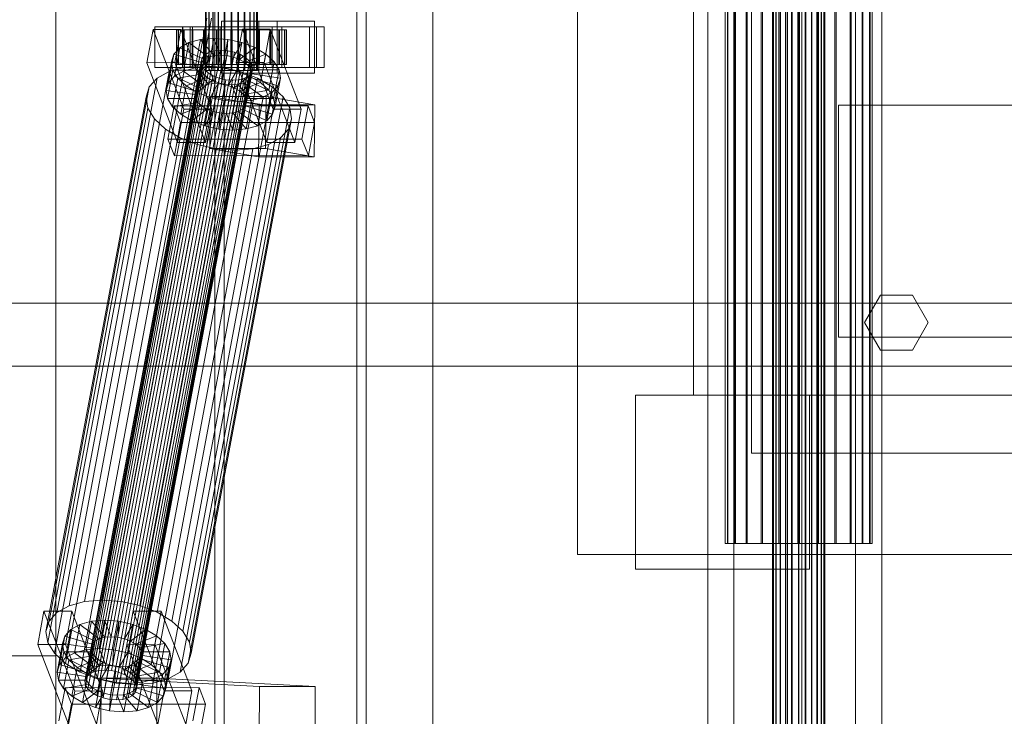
# Model space of a CAD drawing. Header units: millimetres. Extents: x -4738 to 65662, y -68080 to 6847.
# Tile 489 of 656: x 8966 to 9306, y -18371 to -18130. Entities that reach past the tile are written whole.
import ezdxf

# ---------------------------------------------------------------- set-up
doc = ezdxf.new("R2010")
doc.units = ezdxf.units.MM
for name, color, linetype, lineweight in [('COTAS_O', 1, 'Continuous', 0), ('superior_C01', 7, 'Continuous', 0), ('superior_mezcladora', 7, 'Continuous', 0)]:
    doc.layers.add(name, color=color, linetype=linetype, lineweight=lineweight)
doc.dimstyles.new('R19_100', dxfattribs={"dimtxt": 250, "dimasz": 150, "dimexe": 150, "dimexo": 80, "dimgap": 100, "dimtad": 1, "dimtih": 1, "dimtoh": 1, "dimdsep": 46, "dimcen": 0.09, "dimadec": 0, "dimazin": 0, "dimtfac": 1, "dimtdec": 4, "dimtofl": 0, "dimtmove": 0, "dimatfit": 3, "dimfxl": 1, "dimtolj": 1, "dimtzin": 0, "dimarcsym": 0})

# ---------------------------------------------------------------- blocks, each defined once
blk = doc.blocks.new('DIM_R31_39')
at = {"layer": 'COTAS_O'}
for p, q in [((9108.38, -17350), (9063.38, -17500)), ((9808.38, -17350), (9108.38, -17350)), ((9108.38, -18650), (9108.38, -17350)), ((9108.38, -17350), (9153.38, -17500)), ((9108.38, -18650), (9063.38, -18500)), ((9108.38, -18650), (9153.38, -18500)), ((9808.38, -18650), (9108.38, -18650))]:
    blk.add_line(p, q, dxfattribs=at)
blk.add_text('1300 O', height=250, rotation=90, dxfattribs=at).set_placement((9008.38, -18000))

msp = doc.modelspace()

# ---------------------------------------------------------------- linework, layer by layer
at = {"layer": 'superior_C01'}
for p, q in [((9212.297, -19341.2), (9212.297, -16658.8)), ((9254.297, -16658.8), (9254.297, -19341.2)), ((9212.297, -19229.4), (9212.297, -16770.6)), ((9254.297, -16770.6), (9254.297, -19229.4)), ((9203.297, -17020), (9203.297, -18980)), ((9230.797, -17020), (9230.797, -18980)), ((9235.797, -18980), (9235.797, -17020)), ((9263.297, -18980), (9263.297, -17020)), ((9225.663, -18440), (9225.663, -17560)), ((9225.944, -18440), (9225.944, -17560)), ((9225.996, -18440), (9225.996, -17560)), ((9226.819, -18440), (9226.819, -17560)), ((9226.919, -18440), (9226.919, -17560)), ((9228.228, -18440), (9228.228, -17560)), ((9228.37, -18440), (9228.37, -17560)), ((9230.076, -18440), (9230.076, -17560)), ((9230.25, -18440), (9230.25, -17560)), ((9232.236, -18440), (9232.236, -17560)), ((9232.431, -18440), (9232.431, -17560)), ((9234.562, -18440), (9234.562, -17560)), ((9234.763, -18440), (9234.763, -17560)), ((9236.895, -18440), (9236.895, -17560)), ((9237.089, -18440), (9237.089, -17560)), ((9239.075, -18440), (9239.075, -17560)), ((9239.25, -18440), (9239.25, -17560)), ((9240.955, -18440), (9240.955, -17560)), ((9241.098, -18440), (9241.098, -17560)), ((9242.406, -18440), (9242.406, -17560)), ((9242.507, -18440), (9242.507, -17560)), ((9243.329, -17560), (9243.329, -18440)), ((9243.382, -18440), (9243.382, -17560)), ((9243.662, -18440), (9243.662, -17560)), ((9033.245, -17575), (9033.245, -18425)), ((9036.481, -18425), (9036.481, -17575)), ((9082.164, -18425), (9082.164, -17575)), ((9085.399, -17575), (9085.399, -18425)), ((9209.264, -18311.15), (9209.264, -17688.85)), ((9210.056, -18311.15), (9210.056, -17688.85)), ((9210.203, -18311.15), (9210.203, -17688.85)), ((9212.525, -18311.15), (9212.525, -17688.85)), ((9212.809, -18311.15), (9212.809, -17688.85)), ((9216.502, -18311.15), (9216.502, -17688.85)), ((9216.904, -18311.15), (9216.904, -17688.85)), ((9221.717, -18311.15), (9221.717, -17688.85)), ((9222.21, -18311.15), (9222.21, -17688.85)), ((9227.814, -18311.15), (9227.814, -17688.85)), ((9228.364, -18311.15), (9228.364, -17688.85)), ((9234.378, -18311.15), (9234.378, -17688.85)), ((9234.947, -18311.15), (9234.947, -17688.85)), ((9240.962, -18311.15), (9240.962, -17688.85)), ((9241.511, -18311.15), (9241.511, -17688.85)), ((9247.116, -18311.15), (9247.116, -17688.85)), ((9247.608, -18311.15), (9247.608, -17688.85)), ((9252.421, -18311.15), (9252.421, -17688.85)), ((9252.823, -18311.15), (9252.823, -17688.85)), ((9256.516, -18311.15), (9256.516, -17688.85)), ((9256.801, -18311.15), (9256.801, -17688.85)), ((9259.122, -17688.85), (9259.122, -18311.15)), ((9259.269, -18311.15), (9259.269, -17688.85)), ((9260.061, -18311.15), (9260.061, -17688.85)), ((9029.94, -18148), (9029.94, -17852)), ((9030.221, -18148), (9030.221, -17852)), ((9030.273, -18148), (9030.273, -17852)), ((9031.095, -18148), (9031.095, -17852)), ((9031.196, -18148), (9031.196, -17852)), ((9032.505, -18148), (9032.505, -17852)), ((9032.647, -18148), (9032.647, -17852)), ((9034.352, -18148), (9034.352, -17852)), ((9034.527, -18148), (9034.527, -17852)), ((9036.513, -18148), (9036.513, -17852)), ((9036.708, -18148), (9036.708, -17852)), ((9038.839, -18148), (9038.839, -17852)), ((9039.04, -18148), (9039.04, -17852)), ((9041.171, -18148), (9041.171, -17852)), ((9041.366, -18148), (9041.366, -17852)), ((9043.352, -18148), (9043.352, -17852)), ((9043.526, -18148), (9043.526, -17852)), ((9045.232, -18148), (9045.232, -17852)), ((9045.374, -18148), (9045.374, -17852)), ((9046.683, -18148), (9046.683, -17852)), ((9046.784, -18148), (9046.784, -17852)), ((9047.606, -17852), (9047.606, -18148)), ((9047.658, -18148), (9047.658, -17852)), ((9047.939, -18148), (9047.939, -17852)), ((9030.483, -18130), (9012.039, -18228.298)), ((9013.647, -18228.298), (9032.091, -18130)), ((9054.77, -18131), (9035.511, -18131)), ((9035.511, -18131), (9035.511, -18149)), ((9048.345, -18131), (9035.511, -18131)), ((9048.345, -18149), (9048.345, -18131)), ((9048.345, -18131), (9067.604, -18131)), ((9054.77, -18149), (9054.77, -18131)), ((9054.77, -18131), (9067.604, -18131)), ((9067.604, -18131), (9067.604, -18149)), ((9011.888, -18133.859), (9009.737, -18145.327)), ((9021.518, -18133.847), (9011.888, -18133.859)), ((9022.521, -18161.391), (9011.888, -18133.859)), ((9022.146, -18133), (9012.516, -18133)), ((9012.516, -18133), (9012.516, -18147)), ((9025.458, -18133), (9012.516, -18133)), ((9019.366, -18145.315), (9021.518, -18133.847)), ((9020.533, -18134), (9019.941, -18134)), ((9019.941, -18134), (9029.94, -18134)), ((9019.941, -18146), (9019.941, -18134)), ((9019.941, -18134), (9020.643, -18134)), ((9022.38, -18134), (9020.533, -18134)), ((9020.533, -18134), (9030.221, -18134)), ((9020.533, -18146), (9020.533, -18134)), ((9020.643, -18134), (9030.273, -18134)), ((9020.643, -18146), (9020.643, -18134)), ((9020.643, -18134), (9022.592, -18134)), ((9021.518, -18133.847), (9032.151, -18161.379)), ((9068.252, -18133), (9022.029, -18133)), ((9022.029, -18133), (9022.029, -18147)), ((9024.726, -18133), (9022.029, -18133)), ((9022.146, -18147), (9022.146, -18133)), ((9022.146, -18133), (9035.087, -18133)), ((9025.355, -18134), (9022.38, -18134)), ((9022.38, -18134), (9031.095, -18134)), ((9022.38, -18146), (9022.38, -18134)), ((9022.592, -18134), (9031.196, -18134)), ((9022.592, -18146), (9022.592, -18134)), ((9022.592, -18134), (9025.656, -18134)), ((9024.726, -18147), (9024.726, -18133)), ((9024.726, -18133), (9070.948, -18133)), ((9029.256, -18134), (9025.355, -18134)), ((9025.355, -18134), (9032.505, -18134)), ((9025.355, -18146), (9025.355, -18134)), ((9025.458, -18147), (9025.458, -18133)), ((9025.458, -18133), (9035.087, -18133)), ((9025.656, -18134), (9032.647, -18134)), ((9025.656, -18146), (9025.656, -18134)), ((9025.656, -18134), (9029.624, -18134)), ((9033.817, -18134), (9029.256, -18134)), ((9029.256, -18134), (9034.352, -18134)), ((9029.256, -18146), (9029.256, -18134)), ((9029.624, -18134), (9034.527, -18134)), ((9029.624, -18146), (9029.624, -18134)), ((9029.624, -18134), (9034.228, -18134)), ((9029.94, -18134), (9030.221, -18134)), ((9029.94, -18134), (9029.94, -18146)), ((9030.273, -18134), (9029.94, -18134)), ((9030.221, -18134), (9031.095, -18134)), ((9030.221, -18134), (9030.221, -18146)), ((9030.273, -18134), (9030.273, -18146)), ((9031.196, -18134), (9030.273, -18134)), ((9031.095, -18134), (9032.505, -18134)), ((9031.095, -18134), (9031.095, -18146)), ((9031.196, -18134), (9031.196, -18146)), ((9032.647, -18134), (9031.196, -18134)), ((9032.505, -18134), (9034.352, -18134)), ((9032.505, -18134), (9032.505, -18146)), ((9032.647, -18134), (9032.647, -18146)), ((9034.527, -18134), (9032.647, -18134)), ((9038.727, -18134), (9033.817, -18134)), ((9033.817, -18134), (9036.513, -18134)), ((9033.817, -18146), (9033.817, -18134)), ((9034.228, -18134), (9036.708, -18134)), ((9034.228, -18146), (9034.228, -18134)), ((9034.228, -18134), (9039.152, -18134)), ((9034.352, -18134), (9036.513, -18134)), ((9034.352, -18134), (9034.352, -18146)), ((9034.527, -18134), (9034.527, -18146)), ((9036.708, -18134), (9034.527, -18134)), ((9035.087, -18133), (9035.087, -18147)), ((9036.513, -18134), (9038.839, -18134)), ((9036.513, -18134), (9036.513, -18146)), ((9036.708, -18134), (9036.708, -18146)), ((9039.04, -18134), (9036.708, -18134)), ((9043.651, -18134), (9038.727, -18134)), ((9038.727, -18134), (9038.839, -18134)), ((9038.727, -18146), (9038.727, -18134)), ((9038.839, -18134), (9041.171, -18134)), ((9038.839, -18134), (9038.839, -18146)), ((9039.152, -18134), (9039.04, -18134)), ((9039.04, -18134), (9039.04, -18146)), ((9041.366, -18134), (9039.04, -18134)), ((9039.152, -18146), (9039.152, -18134)), ((9039.152, -18134), (9044.062, -18134)), ((9042.703, -18133.821), (9040.552, -18145.289)), ((9043.651, -18134), (9041.171, -18134)), ((9041.171, -18134), (9043.352, -18134)), ((9041.171, -18134), (9041.171, -18146)), ((9044.062, -18134), (9041.366, -18134)), ((9041.366, -18134), (9041.366, -18146)), ((9043.526, -18134), (9041.366, -18134)), ((9052.333, -18133.809), (9042.703, -18133.821)), ((9053.336, -18161.353), (9042.703, -18133.821)), ((9052.961, -18133), (9043.331, -18133)), ((9043.331, -18133), (9043.331, -18147)), ((9056.273, -18133), (9043.331, -18133)), ((9048.255, -18134), (9043.352, -18134)), ((9043.352, -18134), (9045.232, -18134)), ((9043.352, -18134), (9043.352, -18146)), ((9048.623, -18134), (9043.526, -18134)), ((9043.526, -18134), (9043.526, -18146)), ((9045.374, -18134), (9043.526, -18134)), ((9048.255, -18134), (9043.651, -18134)), ((9043.651, -18146), (9043.651, -18134)), ((9044.062, -18146), (9044.062, -18134)), ((9044.062, -18134), (9048.623, -18134)), ((9052.223, -18134), (9045.232, -18134)), ((9045.232, -18134), (9046.683, -18134)), ((9045.232, -18134), (9045.232, -18146)), ((9052.524, -18134), (9045.374, -18134)), ((9045.374, -18134), (9045.374, -18146)), ((9046.784, -18134), (9045.374, -18134)), ((9055.287, -18134), (9046.683, -18134)), ((9046.683, -18134), (9047.606, -18134)), ((9046.683, -18134), (9046.683, -18146)), ((9055.499, -18134), (9046.784, -18134)), ((9046.784, -18134), (9046.784, -18146)), ((9047.658, -18134), (9046.784, -18134)), ((9047.606, -18134), (9057.236, -18134)), ((9047.606, -18146), (9047.606, -18134)), ((9047.606, -18134), (9047.939, -18134)), ((9057.346, -18134), (9047.658, -18134)), ((9047.658, -18134), (9047.658, -18146)), ((9047.939, -18134), (9047.658, -18134)), ((9057.938, -18134), (9047.939, -18134)), ((9047.939, -18134), (9047.939, -18146)), ((9052.223, -18134), (9048.255, -18134)), ((9048.255, -18146), (9048.255, -18134)), ((9048.623, -18146), (9048.623, -18134)), ((9048.623, -18134), (9052.524, -18134)), ((9050.181, -18145.277), (9052.333, -18133.809)), ((9055.287, -18134), (9052.223, -18134)), ((9052.223, -18146), (9052.223, -18134)), ((9052.333, -18133.809), (9062.966, -18161.341)), ((9052.524, -18146), (9052.524, -18134)), ((9052.524, -18134), (9055.499, -18134)), ((9052.961, -18147), (9052.961, -18133)), ((9052.961, -18133), (9065.902, -18133)), ((9057.236, -18134), (9055.287, -18134)), ((9055.287, -18146), (9055.287, -18134)), ((9055.499, -18146), (9055.499, -18134)), ((9055.499, -18134), (9057.346, -18134)), ((9056.273, -18147), (9056.273, -18133)), ((9056.273, -18133), (9065.902, -18133)), ((9057.236, -18134), (9057.236, -18146)), ((9057.938, -18134), (9057.236, -18134)), ((9057.346, -18146), (9057.346, -18134)), ((9057.346, -18134), (9057.938, -18134)), ((9057.938, -18146), (9057.938, -18134)), ((9065.902, -18133), (9065.902, -18147)), ((9068.252, -18147), (9068.252, -18133)), ((9068.252, -18133), (9070.948, -18133)), ((9070.948, -18133), (9070.948, -18147)), ((9028.251, -18137.325), (9024.259, -18138.419)), ((9026.407, -18147.155), (9028.251, -18137.325)), ((9032.843, -18136.948), (9028.251, -18137.325)), ((9028.251, -18137.325), (9032.883, -18142.862)), ((9030.999, -18146.777), (9032.843, -18136.948)), ((9037.722, -18137.313), (9032.843, -18136.948)), ((9032.843, -18136.948), (9035.058, -18142.683)), ((9035.878, -18147.143), (9037.722, -18137.313)), ((9037.722, -18137.313), (9037.369, -18142.856)), ((9042.555, -18138.396), (9037.722, -18137.313)), ((8993.074, -18355.022), (9033.191, -18141.224)), ((8995.249, -18354.844), (9035.366, -18141.045)), ((8997.56, -18355.017), (9037.677, -18141.218)), ((9021.138, -18140.156), (9019.102, -18142.416)), ((9019.294, -18149.985), (9021.138, -18140.156)), ((9024.259, -18138.419), (9021.138, -18140.156)), ((9021.138, -18140.156), (9029.514, -18144.203)), ((9022.414, -18148.249), (9024.259, -18138.419)), ((9024.259, -18138.419), (9030.992, -18143.38)), ((9033.191, -18141.224), (9031.299, -18141.742)), ((9035.366, -18141.045), (9033.191, -18141.224)), ((9037.677, -18141.218), (9035.366, -18141.045)), ((9039.966, -18141.731), (9037.677, -18141.218)), ((9042.555, -18138.396), (9039.659, -18143.369)), ((9040.711, -18148.226), (9042.555, -18138.396)), ((9047.013, -18140.123), (9041.771, -18144.188)), ((9047.013, -18140.123), (9042.555, -18138.396)), ((9045.169, -18149.953), (9047.013, -18140.123)), ((9050.793, -18142.377), (9047.013, -18140.123)), ((8988.356, -18358.68), (9028.472, -18144.881)), ((8988.741, -18357.434), (9028.857, -18143.635)), ((8989.705, -18356.363), (9029.821, -18142.565)), ((8991.183, -18355.541), (9031.299, -18141.742)), ((8999.85, -18355.53), (9039.966, -18141.731)), ((9001.962, -18356.348), (9042.078, -18142.549)), ((9003.752, -18357.415), (9043.868, -18143.617)), ((9005.098, -18358.659), (9045.215, -18144.861)), ((9017.258, -18152.246), (9019.102, -18142.416)), ((9019.102, -18142.416), (9018.29, -18145.047)), ((9019.102, -18142.416), (9028.55, -18145.274)), ((9029.514, -18144.203), (9027.67, -18154.033)), ((9028.857, -18143.635), (9028.472, -18144.881)), ((9028.472, -18144.881), (9028.693, -18146.218)), ((9028.55, -18145.274), (9029.514, -18144.203)), ((9029.821, -18142.565), (9028.857, -18143.635)), ((9030.992, -18143.38), (9029.148, -18153.21)), ((9029.514, -18144.203), (9030.992, -18143.38)), ((9031.299, -18141.742), (9029.821, -18142.565)), ((9030.992, -18143.38), (9032.883, -18142.862)), ((9032.883, -18142.862), (9031.039, -18152.692)), ((9032.883, -18142.862), (9035.058, -18142.683)), ((9035.058, -18142.683), (9033.214, -18152.513)), ((9035.058, -18142.683), (9037.369, -18142.856)), ((9037.369, -18142.856), (9035.525, -18152.686)), ((9037.369, -18142.856), (9039.659, -18143.369)), ((9039.659, -18143.369), (9037.814, -18153.199)), ((9039.659, -18143.369), (9041.771, -18144.188)), ((9041.771, -18144.188), (9039.926, -18154.017)), ((9042.078, -18142.549), (9039.966, -18141.731)), ((9041.771, -18144.188), (9043.561, -18145.255)), ((9043.868, -18143.617), (9042.078, -18142.549)), ((9050.793, -18142.377), (9043.561, -18145.255)), ((9045.215, -18144.861), (9043.868, -18143.617)), ((9053.636, -18145.003), (9044.907, -18146.499)), ((9046.026, -18146.196), (9045.215, -18144.861)), ((9048.948, -18152.207), (9050.793, -18142.377)), ((9053.636, -18145.003), (9050.793, -18142.377)), ((9051.791, -18154.833), (9053.636, -18145.003)), ((9055.348, -18147.823), (9053.636, -18145.003)), ((8982.907, -18332.659), (9017.49, -18148.35)), ((8988.244, -18331.197), (9022.827, -18146.887)), ((8988.576, -18360.017), (9028.693, -18146.218)), ((8989.388, -18361.352), (9029.504, -18147.554)), ((8994.383, -18330.692), (9028.966, -18146.383)), ((9000.905, -18331.181), (9035.488, -18146.872)), ((9046.026, -18146.196), (9005.91, -18359.995)), ((9006.13, -18361.332), (9046.247, -18147.533)), ((9007.367, -18332.629), (9041.95, -18148.32)), ((9009.737, -18145.327), (9019.366, -18145.315)), ((9009.737, -18145.327), (9020.369, -18172.859)), ((9012.516, -18147), (9022.146, -18147)), ((9012.516, -18147), (9025.458, -18147)), ((9017.49, -18148.35), (9013.319, -18150.672)), ((9016.445, -18154.877), (9018.29, -18145.047)), ((9016.911, -18157.698), (9018.756, -18147.868)), ((9022.827, -18146.887), (9017.49, -18148.35)), ((9018.29, -18145.047), (9028.165, -18146.52)), ((9018.29, -18145.047), (9018.756, -18147.868)), ((9018.756, -18147.868), (9028.385, -18147.856)), ((9018.756, -18147.868), (9020.468, -18150.688)), ((9019.294, -18149.985), (9022.414, -18148.249)), ((9029.999, -18172.847), (9019.366, -18145.315)), ((9029.94, -18146), (9019.941, -18146)), ((9019.941, -18146), (9020.533, -18146)), ((9020.643, -18146), (9019.941, -18146)), ((9030.221, -18146), (9020.533, -18146)), ((9020.533, -18146), (9022.38, -18146)), ((9030.273, -18146), (9020.643, -18146)), ((9022.592, -18146), (9020.643, -18146)), ((9022.029, -18147), (9068.252, -18147)), ((9022.029, -18147), (9024.726, -18147)), ((9035.087, -18147), (9022.146, -18147)), ((9031.095, -18146), (9022.38, -18146)), ((9022.38, -18146), (9025.355, -18146)), ((9022.414, -18148.249), (9026.407, -18147.155)), ((9029.148, -18153.21), (9022.414, -18148.249)), ((9031.196, -18146), (9022.592, -18146)), ((9025.656, -18146), (9022.592, -18146)), ((9028.966, -18146.383), (9022.827, -18146.887)), ((9070.948, -18147), (9024.726, -18147)), ((9032.505, -18146), (9025.355, -18146)), ((9025.355, -18146), (9029.256, -18146)), ((9035.087, -18147), (9025.458, -18147)), ((9032.647, -18146), (9025.656, -18146)), ((9029.624, -18146), (9025.656, -18146)), ((9028.165, -18146.52), (9026.32, -18156.35)), ((9026.407, -18147.155), (9030.999, -18146.777)), ((9031.039, -18152.692), (9026.407, -18147.155)), ((9028.385, -18147.856), (9026.541, -18157.686)), ((9028.55, -18145.274), (9026.705, -18155.103)), ((9028.165, -18146.52), (9028.55, -18145.274)), ((9028.385, -18147.856), (9028.165, -18146.52)), ((9029.197, -18149.192), (9028.385, -18147.856)), ((9028.693, -18146.218), (9029.504, -18147.554)), ((9035.488, -18146.872), (9028.966, -18146.383)), ((9034.352, -18146), (9029.256, -18146)), ((9029.256, -18146), (9033.817, -18146)), ((9029.504, -18147.554), (9030.851, -18148.798)), ((9034.527, -18146), (9029.624, -18146)), ((9034.228, -18146), (9029.624, -18146)), ((9030.221, -18146), (9029.94, -18146)), ((9029.94, -18146), (9030.273, -18146)), ((9030.273, -18148), (9029.94, -18148)), ((9029.94, -18148), (9030.221, -18148)), ((9031.095, -18146), (9030.221, -18146)), ((9030.221, -18148), (9031.095, -18148)), ((9030.273, -18146), (9031.196, -18146)), ((9031.196, -18148), (9030.273, -18148)), ((9033.214, -18152.513), (9030.999, -18146.777)), ((9030.999, -18146.777), (9035.878, -18147.143)), ((9032.505, -18146), (9031.095, -18146)), ((9031.095, -18148), (9032.505, -18148)), ((9031.196, -18146), (9032.647, -18146)), ((9032.647, -18148), (9031.196, -18148)), ((9034.352, -18146), (9032.505, -18146)), ((9032.505, -18148), (9034.352, -18148)), ((9032.647, -18146), (9034.527, -18146)), ((9034.527, -18148), (9032.647, -18148)), ((9036.513, -18146), (9033.817, -18146)), ((9033.817, -18146), (9038.727, -18146)), ((9036.708, -18146), (9034.228, -18146)), ((9039.152, -18146), (9034.228, -18146)), ((9036.513, -18146), (9034.352, -18146)), ((9034.352, -18148), (9036.513, -18148)), ((9034.527, -18146), (9036.708, -18146)), ((9036.708, -18148), (9034.527, -18148)), ((9041.95, -18148.32), (9035.488, -18146.872)), ((9035.525, -18152.686), (9035.878, -18147.143)), ((9035.878, -18147.143), (9040.711, -18148.226)), ((9038.839, -18146), (9036.513, -18146)), ((9036.513, -18148), (9038.839, -18148)), ((9036.708, -18146), (9039.04, -18146)), ((9039.04, -18148), (9036.708, -18148)), ((9037.814, -18153.199), (9040.711, -18148.226)), ((9038.839, -18146), (9038.727, -18146)), ((9038.727, -18146), (9043.651, -18146)), ((9041.171, -18146), (9038.839, -18146)), ((9038.839, -18148), (9041.171, -18148)), ((9039.04, -18146), (9039.152, -18146)), ((9039.04, -18146), (9041.366, -18146)), ((9041.366, -18148), (9039.04, -18148)), ((9044.062, -18146), (9039.152, -18146)), ((9040.552, -18145.289), (9050.181, -18145.277)), ((9040.552, -18145.289), (9051.184, -18172.821)), ((9040.711, -18148.226), (9045.169, -18149.953)), ((9043.352, -18146), (9041.171, -18146)), ((9041.171, -18146), (9043.651, -18146)), ((9041.171, -18148), (9043.352, -18148)), ((9041.366, -18146), (9044.062, -18146)), ((9041.366, -18146), (9043.526, -18146)), ((9043.526, -18148), (9041.366, -18148)), ((9043.561, -18145.255), (9041.716, -18155.085)), ((9047.91, -18150.629), (9041.95, -18148.32)), ((9044.907, -18146.499), (9043.063, -18156.329)), ((9043.331, -18147), (9052.961, -18147)), ((9043.331, -18147), (9056.273, -18147)), ((9045.232, -18146), (9043.352, -18146)), ((9043.352, -18146), (9048.255, -18146)), ((9043.352, -18148), (9045.232, -18148)), ((9043.526, -18146), (9048.623, -18146)), ((9043.526, -18146), (9045.374, -18146)), ((9045.374, -18148), (9043.526, -18148)), ((9043.561, -18145.255), (9044.907, -18146.499)), ((9043.651, -18146), (9048.255, -18146)), ((9043.874, -18157.665), (9045.719, -18147.835)), ((9048.623, -18146), (9044.062, -18146)), ((9044.907, -18146.499), (9045.719, -18147.835)), ((9046.683, -18146), (9045.232, -18146)), ((9045.232, -18146), (9052.223, -18146)), ((9045.232, -18148), (9046.683, -18148)), ((9045.374, -18146), (9052.524, -18146)), ((9045.374, -18146), (9046.784, -18146)), ((9046.784, -18148), (9045.374, -18148)), ((9045.719, -18147.835), (9055.348, -18147.823)), ((9045.719, -18147.835), (9045.939, -18149.171)), ((9045.862, -18148.779), (9046.247, -18147.533)), ((9046.247, -18147.533), (9046.026, -18146.196)), ((9047.606, -18146), (9046.683, -18146)), ((9046.683, -18146), (9055.287, -18146)), ((9046.683, -18148), (9047.606, -18148)), ((9046.784, -18146), (9055.499, -18146)), ((9046.784, -18146), (9047.658, -18146)), ((9047.658, -18148), (9046.784, -18148)), ((9057.236, -18146), (9047.606, -18146)), ((9047.939, -18146), (9047.606, -18146)), ((9047.606, -18148), (9047.939, -18148)), ((9047.658, -18146), (9057.346, -18146)), ((9047.658, -18146), (9047.939, -18146)), ((9047.939, -18148), (9047.658, -18148)), ((9047.939, -18146), (9057.938, -18146)), ((9048.255, -18146), (9052.223, -18146)), ((9052.524, -18146), (9048.623, -18146)), ((9060.814, -18172.809), (9050.181, -18145.277)), ((9052.223, -18146), (9055.287, -18146)), ((9055.499, -18146), (9052.524, -18146)), ((9065.902, -18147), (9052.961, -18147)), ((9055.348, -18147.823), (9053.504, -18157.653)), ((9055.287, -18146), (9057.236, -18146)), ((9055.814, -18150.644), (9055.348, -18147.823)), ((9057.346, -18146), (9055.499, -18146)), ((9065.902, -18147), (9056.273, -18147)), ((9057.236, -18146), (9057.938, -18146)), ((9057.938, -18146), (9057.346, -18146)), ((9070.948, -18147), (9068.252, -18147)), ((8978.736, -18334.981), (9013.319, -18150.672)), ((8990.734, -18362.596), (9030.851, -18148.798)), ((8992.524, -18363.664), (9032.641, -18149.865)), ((8994.636, -18364.482), (9034.753, -18150.683)), ((8996.926, -18364.995), (9037.042, -18151.196)), ((8999.237, -18365.168), (9039.353, -18151.369)), ((9001.412, -18364.989), (9041.528, -18151.191)), ((9003.303, -18364.471), (9043.419, -18150.672)), ((9004.781, -18363.648), (9044.897, -18149.85)), ((9005.745, -18362.578), (9045.862, -18148.779)), ((9013.319, -18150.672), (9010.597, -18153.694)), ((9013.326, -18334.938), (9047.91, -18150.629)), ((9017.258, -18152.246), (9019.294, -18149.985)), ((9018.624, -18160.518), (9020.468, -18150.688)), ((9027.67, -18154.033), (9019.294, -18149.985)), ((9020.468, -18150.688), (9029.197, -18149.192)), ((9020.468, -18150.688), (9023.311, -18153.314)), ((9023.311, -18153.314), (9030.543, -18150.436)), ((9027.091, -18155.567), (9032.333, -18151.503)), ((9029.197, -18149.192), (9027.352, -18159.022)), ((9030.543, -18150.436), (9028.699, -18160.266)), ((9030.543, -18150.436), (9029.197, -18149.192)), ((9032.333, -18151.503), (9030.489, -18161.333)), ((9032.333, -18151.503), (9030.543, -18150.436)), ((9030.851, -18148.798), (9032.641, -18149.865)), ((9034.445, -18152.321), (9032.333, -18151.503)), ((9032.641, -18149.865), (9034.753, -18150.683)), ((9034.753, -18150.683), (9037.042, -18151.196)), ((9035.511, -18149), (9054.77, -18149)), ((9048.345, -18149), (9035.511, -18149)), ((9037.042, -18151.196), (9039.353, -18151.369)), ((9039.353, -18151.369), (9041.528, -18151.191)), ((9039.926, -18154.017), (9045.169, -18149.953)), ((9041.528, -18151.191), (9043.419, -18150.672)), ((9044.59, -18151.488), (9042.746, -18161.318)), ((9044.59, -18151.488), (9043.112, -18152.311)), ((9043.419, -18150.672), (9044.897, -18149.85)), ((9045.554, -18150.417), (9043.71, -18160.247)), ((9045.939, -18149.171), (9044.095, -18159.001)), ((9045.554, -18150.417), (9044.59, -18151.488)), ((9052.966, -18155.535), (9044.59, -18151.488)), ((9044.897, -18149.85), (9045.862, -18148.779)), ((9045.169, -18149.953), (9048.948, -18152.207)), ((9045.939, -18149.171), (9045.554, -18150.417)), ((9055.001, -18153.275), (9045.554, -18150.417)), ((9055.814, -18150.644), (9045.939, -18149.171)), ((9052.962, -18153.641), (9047.91, -18150.629)), ((9067.604, -18149), (9048.345, -18149)), ((9053.97, -18160.474), (9055.814, -18150.644)), ((9067.604, -18149), (9054.77, -18149)), ((9055.001, -18153.275), (9055.814, -18150.644)), ((8976.014, -18338.003), (9010.597, -18153.694)), ((9010.597, -18153.694), (9009.511, -18157.211)), ((9016.445, -18154.877), (9017.258, -18152.246)), ((9026.32, -18156.35), (9016.445, -18154.877)), ((9016.911, -18157.698), (9016.445, -18154.877)), ((9026.705, -18155.103), (9017.258, -18152.246)), ((9018.379, -18337.95), (9052.962, -18153.641)), ((9021.467, -18163.144), (9023.311, -18153.314)), ((9023.311, -18153.314), (9027.091, -18155.567)), ((9026.705, -18155.103), (9026.32, -18156.35)), ((9027.67, -18154.033), (9026.705, -18155.103)), ((9029.148, -18153.21), (9027.67, -18154.033)), ((9031.039, -18152.692), (9029.148, -18153.21)), ((9033.214, -18152.513), (9031.039, -18152.692)), ((9031.549, -18157.295), (9034.445, -18152.321)), ((9034.445, -18152.321), (9032.601, -18162.151)), ((9035.525, -18152.686), (9033.214, -18152.513)), ((9036.735, -18152.835), (9034.445, -18152.321)), ((9036.735, -18152.835), (9034.89, -18162.664)), ((9037.814, -18153.199), (9035.525, -18152.686)), ((9036.382, -18158.378), (9036.735, -18152.835)), ((9039.046, -18153.008), (9036.735, -18152.835)), ((9039.046, -18153.008), (9037.201, -18162.837)), ((9039.926, -18154.017), (9037.814, -18153.199)), ((9041.221, -18152.829), (9039.046, -18153.008)), ((9041.261, -18158.743), (9039.046, -18153.008)), ((9041.221, -18152.829), (9039.376, -18162.659)), ((9041.716, -18155.085), (9039.926, -18154.017)), ((9043.112, -18152.311), (9041.221, -18152.829)), ((9045.853, -18158.366), (9041.221, -18152.829)), ((9043.112, -18152.311), (9041.267, -18162.14)), ((9041.716, -18155.085), (9048.948, -18152.207)), ((9043.063, -18156.329), (9041.716, -18155.085)), ((9043.063, -18156.329), (9051.791, -18154.833)), ((9049.845, -18157.272), (9043.112, -18152.311)), ((9048.948, -18152.207), (9051.791, -18154.833)), ((9051.791, -18154.833), (9053.504, -18157.653)), ((9056.762, -18157.152), (9052.962, -18153.641)), ((9052.966, -18155.535), (9055.001, -18153.275)), ((9053.157, -18163.105), (9055.001, -18153.275)), ((8974.927, -18341.52), (9009.511, -18157.211)), ((9009.511, -18157.211), (9010.133, -18160.982)), ((9026.541, -18157.686), (9016.911, -18157.698)), ((9018.624, -18160.518), (9016.911, -18157.698)), ((9022.179, -18341.461), (9056.762, -18157.152)), ((9025.246, -18165.397), (9027.091, -18155.567)), ((9026.32, -18156.35), (9026.541, -18157.686)), ((9026.541, -18157.686), (9027.352, -18159.022)), ((9027.091, -18155.567), (9031.549, -18157.295)), ((9029.704, -18167.125), (9031.549, -18157.295)), ((9031.707, -18156.962), (9031.483, -18174.943)), ((9031.549, -18157.295), (9036.382, -18158.378)), ((9050.966, -18156.962), (9031.707, -18156.962)), ((9048.45, -18159.83), (9031.707, -18156.962)), ((9034.537, -18168.208), (9036.382, -18158.378)), ((9036.382, -18158.378), (9041.261, -18158.743)), ((9041.261, -18158.743), (9045.853, -18158.366)), ((9043.874, -18157.665), (9043.063, -18156.329)), ((9053.504, -18157.653), (9043.874, -18157.665)), ((9044.095, -18159.001), (9043.874, -18157.665)), ((9044.008, -18168.196), (9045.853, -18158.366)), ((9045.853, -18158.366), (9049.845, -18157.272)), ((9048.001, -18167.102), (9049.845, -18157.272)), ((9049.845, -18157.272), (9052.966, -18155.535)), ((9050.742, -18174.943), (9050.966, -18156.962)), ((9050.966, -18156.962), (9067.71, -18159.83)), ((9051.121, -18165.365), (9052.966, -18155.535)), ((9053.504, -18157.653), (9053.97, -18160.474)), ((9059.052, -18160.922), (9056.762, -18157.152)), ((8975.55, -18345.291), (9010.133, -18160.982)), ((9010.133, -18160.982), (9012.423, -18164.752)), ((9019.189, -18160.247), (9017.037, -18171.715)), ((9027.352, -18159.022), (9018.624, -18160.518)), ((9021.467, -18163.144), (9018.624, -18160.518)), ((9065.412, -18160.19), (9019.189, -18160.247)), ((9021.404, -18165.983), (9019.189, -18160.247)), ((9020.369, -18172.859), (9022.521, -18161.391)), ((9028.699, -18160.266), (9021.467, -18163.144)), ((9022.521, -18161.391), (9032.151, -18161.379)), ((9059.052, -18160.922), (9024.469, -18345.231)), ((9030.489, -18161.333), (9025.246, -18165.397)), ((9027.352, -18159.022), (9028.699, -18160.266)), ((9028.699, -18160.266), (9030.489, -18161.333)), ((9032.151, -18161.379), (9029.999, -18172.847)), ((9030.489, -18161.333), (9032.601, -18162.151)), ((9039.416, -18168.573), (9041.261, -18158.743)), ((9041.267, -18162.14), (9042.746, -18161.318)), ((9042.746, -18161.318), (9043.71, -18160.247)), ((9042.746, -18161.318), (9051.121, -18165.365)), ((9043.71, -18160.247), (9044.095, -18159.001)), ((9043.71, -18160.247), (9053.157, -18163.105)), ((9044.095, -18159.001), (9053.97, -18160.474)), ((9048.227, -18177.811), (9048.45, -18159.83)), ((9048.45, -18159.83), (9067.71, -18159.83)), ((9051.184, -18172.821), (9053.336, -18161.353)), ((9053.97, -18160.474), (9053.157, -18163.105)), ((9053.336, -18161.353), (9062.966, -18161.341)), ((9059.675, -18164.693), (9059.052, -18160.922)), ((9062.966, -18161.341), (9060.814, -18172.809)), ((9063.26, -18171.658), (9065.412, -18160.19)), ((9065.412, -18160.19), (9067.627, -18165.926)), ((9067.71, -18159.83), (9067.486, -18177.811)), ((8977.84, -18349.061), (9012.423, -18164.752)), ((9012.423, -18164.752), (9016.224, -18168.263)), ((9025.246, -18165.397), (9021.467, -18163.144)), ((9025.092, -18349.002), (9059.675, -18164.693)), ((9029.704, -18167.125), (9025.246, -18165.397)), ((9032.601, -18162.151), (9029.704, -18167.125)), ((9032.601, -18162.151), (9034.89, -18162.664)), ((9034.89, -18162.664), (9034.537, -18168.208)), ((9034.89, -18162.664), (9037.201, -18162.837)), ((9037.201, -18162.837), (9039.376, -18162.659)), ((9037.201, -18162.837), (9039.416, -18168.573)), ((9039.376, -18162.659), (9041.267, -18162.14)), ((9039.376, -18162.659), (9044.008, -18168.196)), ((9041.267, -18162.14), (9048.001, -18167.102)), ((9051.121, -18165.365), (9048.001, -18167.102)), ((9053.157, -18163.105), (9051.121, -18165.365)), ((9058.588, -18168.21), (9059.675, -18164.693)), ((8981.64, -18352.572), (9016.224, -18168.263)), ((9016.224, -18168.263), (9021.276, -18171.275)), ((9019.253, -18177.451), (9021.404, -18165.983)), ((9021.404, -18165.983), (9067.627, -18165.926)), ((9024.005, -18352.519), (9058.588, -18168.21)), ((9034.537, -18168.208), (9029.704, -18167.125)), ((9039.416, -18168.573), (9034.537, -18168.208)), ((9044.008, -18168.196), (9039.416, -18168.573)), ((9048.001, -18167.102), (9044.008, -18168.196)), ((9055.867, -18171.232), (9058.588, -18168.21)), ((9067.627, -18165.926), (9065.475, -18177.394)), ((8986.693, -18355.584), (9021.276, -18171.275)), ((9017.037, -18171.715), (9063.26, -18171.658)), ((9017.037, -18171.715), (9019.253, -18177.451)), ((9021.276, -18171.275), (9027.236, -18173.584)), ((9021.284, -18355.541), (9055.867, -18171.232)), ((9051.695, -18173.554), (9055.867, -18171.232)), ((9065.475, -18177.394), (9063.26, -18171.658)), ((8992.653, -18357.893), (9027.236, -18173.584)), ((8999.114, -18359.341), (9033.697, -18175.032)), ((9005.636, -18359.83), (9040.219, -18175.521)), ((9011.775, -18359.326), (9046.358, -18175.016)), ((9017.112, -18357.863), (9051.695, -18173.554)), ((9029.999, -18172.847), (9020.369, -18172.859)), ((9027.236, -18173.584), (9033.697, -18175.032)), ((9031.483, -18174.943), (9050.742, -18174.943)), ((9048.227, -18177.811), (9031.483, -18174.943)), ((9033.697, -18175.032), (9040.219, -18175.521)), ((9040.219, -18175.521), (9046.358, -18175.016)), ((9046.358, -18175.016), (9051.695, -18173.554)), ((9067.486, -18177.811), (9050.742, -18174.943)), ((9060.814, -18172.809), (9051.184, -18172.821)), ((9065.475, -18177.394), (9019.253, -18177.451)), ((9067.486, -18177.811), (9048.227, -18177.811)), ((9012.039, -18228.298), (8578.496, -18228.298)), ((8580.104, -18228.298), (9013.647, -18228.298)), ((9012.039, -18228.298), (9013.647, -18228.298)), ((9445.582, -18228.298), (9012.039, -18228.298)), ((9013.647, -18228.298), (9447.19, -18228.298)), ((10242.208, -18250), (1103.221, -18250)), ((1104.577, -18250), (10243.564, -18250)), ((9210.203, -18311.15), (9209.264, -18311.15)), ((9209.264, -18311.15), (9210.056, -18311.15)), ((9210.056, -18311.15), (9212.525, -18311.15)), ((9212.809, -18311.15), (9210.203, -18311.15)), ((9212.525, -18311.15), (9216.502, -18311.15)), ((9216.904, -18311.15), (9212.809, -18311.15)), ((9216.502, -18311.15), (9221.717, -18311.15)), ((9222.21, -18311.15), (9216.904, -18311.15)), ((9221.717, -18311.15), (9227.814, -18311.15)), ((9228.364, -18311.15), (9222.21, -18311.15)), ((9227.814, -18311.15), (9234.378, -18311.15)), ((9234.947, -18311.15), (9228.364, -18311.15)), ((9234.378, -18311.15), (9240.962, -18311.15)), ((9241.511, -18311.15), (9234.947, -18311.15)), ((9240.962, -18311.15), (9247.116, -18311.15)), ((9247.608, -18311.15), (9241.511, -18311.15)), ((9247.116, -18311.15), (9252.421, -18311.15)), ((9252.823, -18311.15), (9247.608, -18311.15)), ((9252.421, -18311.15), (9256.516, -18311.15)), ((9256.801, -18311.15), (9252.823, -18311.15)), ((9256.516, -18311.15), (9259.122, -18311.15)), ((9259.269, -18311.15), (9256.801, -18311.15)), ((9259.122, -18311.15), (9260.061, -18311.15)), ((9260.061, -18311.15), (9259.269, -18311.15)), ((8982.907, -18332.659), (8988.244, -18331.197)), ((8988.244, -18331.197), (8994.383, -18330.692)), ((8994.383, -18330.692), (9000.905, -18331.181)), ((9000.905, -18331.181), (9007.367, -18332.629)), ((8974.231, -18334.551), (8972.08, -18346.02)), ((8983.861, -18334.539), (8974.231, -18334.551)), ((8984.864, -18362.083), (8974.231, -18334.551)), ((8976.014, -18338.003), (8978.736, -18334.981)), ((8978.736, -18334.981), (8982.907, -18332.659)), ((8981.709, -18346.008), (8983.861, -18334.539)), ((8983.861, -18334.539), (8994.494, -18362.071)), ((9005.046, -18334.513), (9002.894, -18345.981)), ((9014.676, -18334.501), (9005.046, -18334.513)), ((9015.679, -18362.045), (9005.046, -18334.513)), ((9007.367, -18332.629), (9013.326, -18334.938)), ((9012.524, -18345.969), (9014.676, -18334.501)), ((9013.326, -18334.938), (9018.379, -18337.95)), ((9014.676, -18334.501), (9025.309, -18362.033)), ((8974.927, -18341.52), (8976.014, -18338.003)), ((8990.594, -18338.017), (8986.602, -18339.111)), ((8988.75, -18347.847), (8990.594, -18338.017)), ((8995.186, -18337.64), (8990.594, -18338.017)), ((8990.594, -18338.017), (8995.226, -18343.554)), ((8993.342, -18347.47), (8995.186, -18337.64)), ((9000.065, -18338.005), (8995.186, -18337.64)), ((8995.186, -18337.64), (8997.401, -18343.376)), ((8998.22, -18347.835), (9000.065, -18338.005)), ((9000.065, -18338.005), (8999.712, -18343.549)), ((9004.898, -18339.088), (9000.065, -18338.005)), ((9018.379, -18337.95), (9022.179, -18341.461)), ((8975.55, -18345.291), (8974.927, -18341.52)), ((8983.481, -18340.848), (8981.445, -18343.108)), ((8981.637, -18350.678), (8983.481, -18340.848)), ((8986.602, -18339.111), (8983.481, -18340.848)), ((8983.481, -18340.848), (8991.857, -18344.895)), ((8984.757, -18348.941), (8986.602, -18339.111)), ((8986.602, -18339.111), (8993.335, -18344.073)), ((9004.898, -18339.088), (9002.002, -18344.062)), ((9003.054, -18348.918), (9004.898, -18339.088)), ((9009.356, -18340.816), (9004.113, -18344.88)), ((9009.356, -18340.816), (9004.898, -18339.088)), ((9007.512, -18350.645), (9009.356, -18340.816)), ((9013.136, -18343.069), (9009.356, -18340.816)), ((9022.179, -18341.461), (9024.469, -18345.231)), ((8977.84, -18349.061), (8975.55, -18345.291)), ((8979.601, -18352.938), (8981.445, -18343.108)), ((8981.445, -18343.108), (8980.633, -18345.739)), ((8981.445, -18343.108), (8990.892, -18345.966)), ((8991.857, -18344.895), (8990.012, -18354.725)), ((8990.892, -18345.966), (8991.857, -18344.895)), ((8993.335, -18344.073), (8991.491, -18353.902)), ((8991.857, -18344.895), (8993.335, -18344.073)), ((8993.335, -18344.073), (8995.226, -18343.554)), ((8995.226, -18343.554), (8993.382, -18353.384)), ((8995.226, -18343.554), (8997.401, -18343.376)), ((8997.401, -18343.376), (8995.557, -18353.205)), ((8997.401, -18343.376), (8999.712, -18343.549)), ((8999.712, -18343.549), (8997.868, -18353.378)), ((8999.712, -18343.549), (9002.002, -18344.062)), ((9002.002, -18344.062), (9000.157, -18353.892)), ((9002.002, -18344.062), (9004.113, -18344.88)), ((9004.113, -18344.88), (9002.269, -18354.71)), ((9004.113, -18344.88), (9005.904, -18345.947)), ((9013.136, -18343.069), (9005.904, -18345.947)), ((9011.291, -18352.899), (9013.136, -18343.069)), ((9015.978, -18345.695), (9013.136, -18343.069)), ((9024.469, -18345.231), (9025.092, -18349.002)), ((8972.08, -18346.02), (8981.709, -18346.008)), ((8972.08, -18346.02), (8982.712, -18373.551)), ((8978.788, -18355.569), (8980.633, -18345.739)), ((8979.254, -18358.39), (8981.098, -18348.56)), ((8980.633, -18345.739), (8990.507, -18347.212)), ((8980.633, -18345.739), (8981.098, -18348.56)), ((8981.098, -18348.56), (8990.728, -18348.548)), ((8981.098, -18348.56), (8982.811, -18351.38)), ((8992.342, -18373.539), (8981.709, -18346.008)), ((8984.757, -18348.941), (8988.75, -18347.847)), ((8990.507, -18347.212), (8988.663, -18357.042)), ((8988.75, -18347.847), (8993.342, -18347.47)), ((8993.382, -18353.384), (8988.75, -18347.847)), ((8990.728, -18348.548), (8988.884, -18358.378)), ((8990.892, -18345.966), (8989.048, -18355.796)), ((8990.507, -18347.212), (8990.892, -18345.966)), ((8990.728, -18348.548), (8990.507, -18347.212)), ((8991.539, -18349.884), (8990.728, -18348.548)), ((8995.557, -18353.205), (8993.342, -18347.47)), ((8993.342, -18347.47), (8998.22, -18347.835)), ((8997.868, -18353.378), (8998.22, -18347.835)), ((8998.22, -18347.835), (9003.054, -18348.918)), ((9002.894, -18345.981), (9012.524, -18345.969)), ((9002.894, -18345.981), (9013.527, -18373.513)), ((9005.904, -18345.947), (9004.059, -18355.777)), ((9007.25, -18347.191), (9005.406, -18357.021)), ((9005.904, -18345.947), (9007.25, -18347.191)), ((9006.217, -18358.357), (9008.062, -18348.527)), ((9015.978, -18345.695), (9007.25, -18347.191)), ((9007.25, -18347.191), (9008.062, -18348.527)), ((9008.062, -18348.527), (9017.691, -18348.515)), ((9008.062, -18348.527), (9008.282, -18349.863)), ((9023.157, -18373.501), (9012.524, -18345.969)), ((9014.134, -18355.525), (9015.978, -18345.695)), ((9017.691, -18348.515), (9015.847, -18358.345)), ((9017.691, -18348.515), (9015.978, -18345.695)), ((9018.157, -18351.336), (9017.691, -18348.515)), ((8981.64, -18352.572), (8977.84, -18349.061)), ((8979.601, -18352.938), (8981.637, -18350.678)), ((8980.967, -18361.21), (8982.811, -18351.38)), ((8981.637, -18350.678), (8984.757, -18348.941)), ((8990.012, -18354.725), (8981.637, -18350.678)), ((8982.811, -18351.38), (8991.539, -18349.884)), ((8982.811, -18351.38), (8985.654, -18354.006)), ((8991.491, -18353.902), (8984.757, -18348.941)), ((8985.654, -18354.006), (8992.886, -18351.128)), ((8989.433, -18356.26), (8994.676, -18352.196)), ((8991.539, -18349.884), (8989.695, -18359.714)), ((8992.886, -18351.128), (8991.042, -18360.958)), ((8992.886, -18351.128), (8991.539, -18349.884)), ((8994.676, -18352.196), (8992.832, -18362.025)), ((8994.676, -18352.196), (8992.886, -18351.128)), ((8996.788, -18353.014), (8994.676, -18352.196)), ((9000.157, -18353.892), (9003.054, -18348.918)), ((9002.269, -18354.71), (9007.512, -18350.645)), ((9003.054, -18348.918), (9007.512, -18350.645)), ((9006.933, -18352.18), (9005.088, -18362.01)), ((9006.933, -18352.18), (9005.455, -18353.003)), ((9007.897, -18351.109), (9006.053, -18360.939)), ((9008.282, -18349.863), (9006.438, -18359.693)), ((9007.897, -18351.109), (9006.933, -18352.18)), ((9015.308, -18356.228), (9006.933, -18352.18)), ((9007.512, -18350.645), (9011.291, -18352.899)), ((9008.282, -18349.863), (9007.897, -18351.109)), ((9017.344, -18353.967), (9007.897, -18351.109)), ((9018.157, -18351.336), (9008.282, -18349.863)), ((9016.313, -18361.166), (9018.157, -18351.336)), ((9017.344, -18353.967), (9018.157, -18351.336)), ((9025.092, -18349.002), (9024.005, -18352.519)), ((8978.788, -18355.569), (8979.601, -18352.938)), ((8988.663, -18357.042), (8978.788, -18355.569)), ((8979.254, -18358.39), (8978.788, -18355.569)), ((8989.048, -18355.796), (8979.601, -18352.938)), ((8986.693, -18355.584), (8981.64, -18352.572)), ((8983.81, -18363.836), (8985.654, -18354.006)), ((8985.654, -18354.006), (8989.433, -18356.26)), ((8992.653, -18357.893), (8986.693, -18355.584)), ((8990.012, -18354.725), (8989.048, -18355.796)), ((8989.705, -18356.363), (8991.183, -18355.541)), ((8991.491, -18353.902), (8990.012, -18354.725)), ((8991.183, -18355.541), (8993.074, -18355.022)), ((8993.382, -18353.384), (8991.491, -18353.902)), ((8993.074, -18355.022), (8995.249, -18354.844)), ((8995.557, -18353.205), (8993.382, -18353.384)), ((8993.892, -18357.987), (8996.788, -18353.014)), ((8996.788, -18353.014), (8994.944, -18362.843)), ((8995.249, -18354.844), (8997.56, -18355.017)), ((8997.868, -18353.378), (8995.557, -18353.205)), ((8999.077, -18353.527), (8996.788, -18353.014)), ((8999.077, -18353.527), (8997.233, -18363.357)), ((8997.56, -18355.017), (8999.85, -18355.53)), ((9000.157, -18353.892), (8997.868, -18353.378)), ((8998.725, -18359.07), (8999.077, -18353.527)), ((9001.388, -18353.7), (8999.077, -18353.527)), ((9001.388, -18353.7), (8999.544, -18363.53)), ((8999.85, -18355.53), (9001.962, -18356.348)), ((9002.269, -18354.71), (9000.157, -18353.892)), ((9003.564, -18353.521), (9001.388, -18353.7)), ((9003.604, -18359.436), (9001.388, -18353.7)), ((9003.564, -18353.521), (9001.719, -18363.351)), ((9004.059, -18355.777), (9002.269, -18354.71)), ((9005.455, -18353.003), (9003.564, -18353.521)), ((9008.196, -18359.058), (9003.564, -18353.521)), ((9005.455, -18353.003), (9003.61, -18362.833)), ((9004.059, -18355.777), (9011.291, -18352.899)), ((9005.406, -18357.021), (9014.134, -18355.525)), ((9012.188, -18357.964), (9005.455, -18353.003)), ((9011.291, -18352.899), (9014.134, -18355.525)), ((9014.134, -18355.525), (9015.847, -18358.345)), ((9015.308, -18356.228), (9017.344, -18353.967)), ((9015.5, -18363.797), (9017.344, -18353.967)), ((9021.284, -18355.541), (9017.112, -18357.863)), ((9024.005, -18352.519), (9021.284, -18355.541)), ((8988.884, -18358.378), (8979.254, -18358.39)), ((8980.967, -18361.21), (8979.254, -18358.39)), ((8987.589, -18366.09), (8989.433, -18356.26)), ((8988.356, -18358.68), (8988.741, -18357.434)), ((8988.576, -18360.017), (8988.356, -18358.68)), ((8989.048, -18355.796), (8988.663, -18357.042)), ((8988.663, -18357.042), (8988.884, -18358.378)), ((8988.741, -18357.434), (8989.705, -18356.363)), ((8988.884, -18358.378), (8989.695, -18359.714)), ((8989.433, -18356.26), (8993.892, -18357.987)), ((8992.047, -18367.817), (8993.892, -18357.987)), ((8999.114, -18359.341), (8992.653, -18357.893)), ((8993.892, -18357.987), (8998.725, -18359.07)), ((8993.972, -18357.646), (8993.904, -18375.644)), ((9013.231, -18357.646), (8993.972, -18357.646)), ((9048.604, -18360.514), (8993.972, -18357.646)), ((9001.962, -18356.348), (9003.752, -18357.415)), ((9003.604, -18359.436), (9008.196, -18359.058)), ((9003.752, -18357.415), (9005.098, -18358.659)), ((9005.406, -18357.021), (9004.059, -18355.777)), ((9005.098, -18358.659), (9005.91, -18359.995)), ((9006.217, -18358.357), (9005.406, -18357.021)), ((9015.847, -18358.345), (9006.217, -18358.357)), ((9006.438, -18359.693), (9006.217, -18358.357)), ((9006.351, -18368.888), (9008.196, -18359.058)), ((9008.196, -18359.058), (9012.188, -18357.964)), ((9010.344, -18367.794), (9012.188, -18357.964)), ((9017.112, -18357.863), (9011.775, -18359.326)), ((9012.188, -18357.964), (9015.308, -18356.228)), ((9013.163, -18375.644), (9013.231, -18357.646)), ((9013.231, -18357.646), (9067.863, -18360.514)), ((9013.464, -18366.057), (9015.308, -18356.228)), ((9015.847, -18358.345), (9016.313, -18361.166)), ((8981.532, -18360.939), (8979.38, -18372.408)), ((8989.695, -18359.714), (8980.967, -18361.21)), ((8983.81, -18363.836), (8980.967, -18361.21)), ((9027.755, -18360.882), (8981.532, -18360.939)), ((8983.747, -18366.675), (8981.532, -18360.939)), ((8982.712, -18373.551), (8984.864, -18362.083)), ((8991.042, -18360.958), (8983.81, -18363.836)), ((8984.864, -18362.083), (8994.494, -18362.071)), ((8992.832, -18362.025), (8987.589, -18366.09)), ((8989.388, -18361.352), (8988.576, -18360.017)), ((8990.734, -18362.596), (8989.388, -18361.352)), ((8989.695, -18359.714), (8991.042, -18360.958)), ((8991.042, -18360.958), (8992.832, -18362.025)), ((8994.494, -18362.071), (8992.342, -18373.539)), ((8992.832, -18362.025), (8994.944, -18362.843)), ((8996.88, -18368.9), (8998.725, -18359.07)), ((8998.725, -18359.07), (9003.604, -18359.436)), ((9005.636, -18359.83), (8999.114, -18359.341)), ((9001.759, -18369.265), (9003.604, -18359.436)), ((9003.61, -18362.833), (9005.088, -18362.01)), ((9005.088, -18362.01), (9006.053, -18360.939)), ((9005.088, -18362.01), (9013.464, -18366.057)), ((9011.775, -18359.326), (9005.636, -18359.83)), ((9006.13, -18361.332), (9005.745, -18362.578)), ((9005.91, -18359.995), (9006.13, -18361.332)), ((9006.053, -18360.939), (9006.438, -18359.693)), ((9006.053, -18360.939), (9015.5, -18363.797)), ((9006.438, -18359.693), (9016.313, -18361.166)), ((9013.527, -18373.513), (9015.679, -18362.045)), ((9016.313, -18361.166), (9015.5, -18363.797)), ((9015.679, -18362.045), (9025.309, -18362.033)), ((9025.309, -18362.033), (9023.157, -18373.501)), ((9025.603, -18372.35), (9027.755, -18360.882)), ((9027.755, -18360.882), (9029.97, -18366.618)), ((9048.535, -18378.512), (9048.604, -18360.514)), ((9048.604, -18360.514), (9067.863, -18360.514)), ((9067.863, -18360.514), (9067.794, -18378.512)), ((8987.589, -18366.09), (8983.81, -18363.836)), ((8992.524, -18363.664), (8990.734, -18362.596)), ((8994.944, -18362.843), (8992.047, -18367.817)), ((8994.636, -18364.482), (8992.524, -18363.664)), ((8996.926, -18364.995), (8994.636, -18364.482)), ((8994.944, -18362.843), (8997.233, -18363.357)), ((8997.233, -18363.357), (8996.88, -18368.9)), ((8999.237, -18365.168), (8996.926, -18364.995)), ((8997.233, -18363.357), (8999.544, -18363.53)), ((9001.412, -18364.989), (8999.237, -18365.168)), ((8999.544, -18363.53), (9001.719, -18363.351)), ((8999.544, -18363.53), (9001.759, -18369.265)), ((9003.303, -18364.471), (9001.412, -18364.989)), ((9001.719, -18363.351), (9003.61, -18362.833)), ((9001.719, -18363.351), (9006.351, -18368.888)), ((9004.781, -18363.648), (9003.303, -18364.471)), ((9003.61, -18362.833), (9010.344, -18367.794)), ((9005.745, -18362.578), (9004.781, -18363.648)), ((9015.5, -18363.797), (9013.464, -18366.057)), ((8981.596, -18378.143), (8983.747, -18366.675)), ((8983.747, -18366.675), (9029.97, -18366.618)), ((8992.047, -18367.817), (8987.589, -18366.09)), ((8996.88, -18368.9), (8992.047, -18367.817)), ((9001.759, -18369.265), (8996.88, -18368.9)), ((9006.351, -18368.888), (9001.759, -18369.265)), ((9010.344, -18367.794), (9006.351, -18368.888)), ((9013.464, -18366.057), (9010.344, -18367.794)), ((9029.97, -18366.618), (9027.818, -18378.086))]:
    msp.add_line(p, q, dxfattribs=at)
at = {"layer": 'superior_mezcladora'}
for p, q in [((9158.381, -18315), (9158.381, -17685)), ((8978.381, -17705), (8978.381, -18465)), ((9218.381, -18280), (9218.381, -17720)), ((9198.381, -18260), (9198.381, -17740)), ((9248.381, -18240), (9248.381, -18160)), ((9248.381, -18160), (9328.381, -18160)), ((9257.381, -18235), (9262.881, -18225.474)), ((9262.881, -18225.474), (9273.881, -18225.474)), ((9273.881, -18225.474), (9279.381, -18235)), ((9262.881, -18244.526), (9257.381, -18235)), ((9279.381, -18235), (9273.881, -18244.526)), ((9328.381, -18240), (9248.381, -18240)), ((9273.881, -18244.526), (9262.881, -18244.526)), ((9178.381, -18320), (9178.381, -18260)), ((9178.381, -18260), (9238.381, -18260)), ((9648.381, -18260), (9198.381, -18260)), ((9238.381, -18260), (9238.381, -18320)), ((9628.381, -18280), (9218.381, -18280)), ((9668.381, -18315), (9158.381, -18315)), ((9238.381, -18320), (9178.381, -18320)), ((8898.381, -18350), (8978.381, -18350)), ((8978.381, -18350), (8978.381, -18430))]:
    msp.add_line(p, q, dxfattribs=at)

# ---------------------------------------------------------------- dimensions: what is measured, and where the dimension line sits
at = {"layer": 'COTAS_O'}
dim = msp.add_aligned_dim(p1=(9808.381, -18650), p2=(9808.381, -17350), distance=700, text='<> O', dimstyle='R19_100', dxfattribs=at)
dim.commit()
dim.dimension.update_dxf_attribs({"geometry": 'DIM_R31_39', "text_midpoint": (9108.381, -18000)})

doc.saveas('drawing.dxf')
